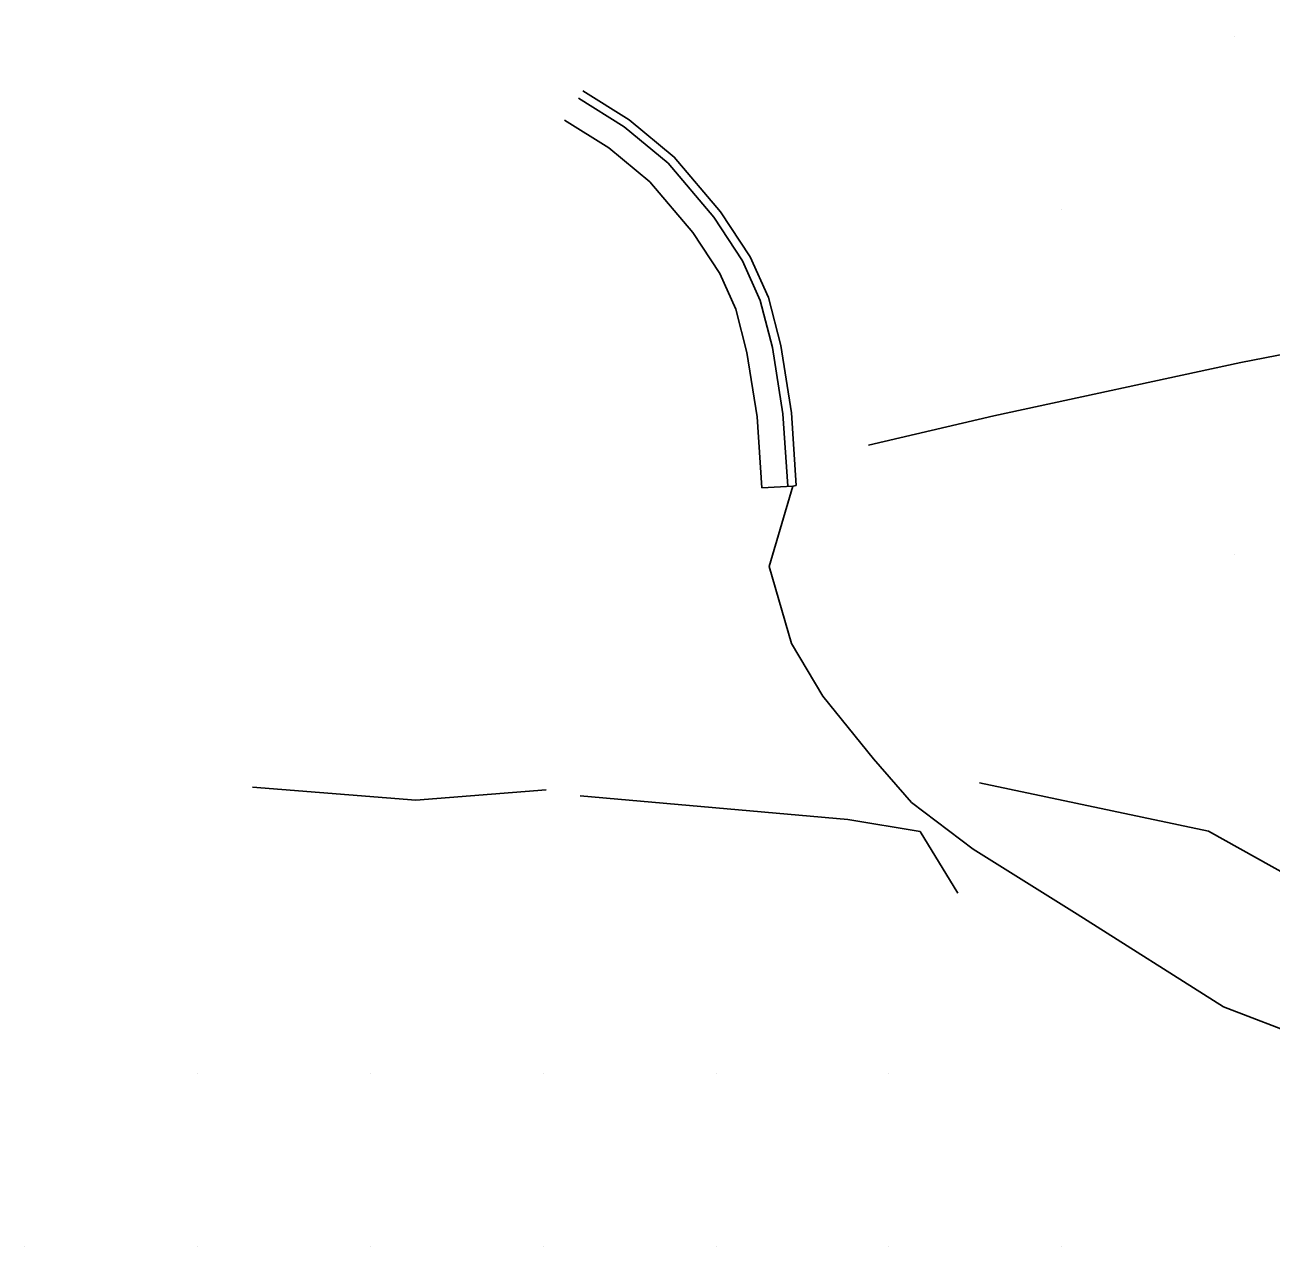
# Model space of a CAD drawing. Extents: x 1762120 to 1766775, y 709485 to 712965.
# Drawn here: x 1766335.3 to 1766407.4, y 710354.9 to 710425.5 of the extents above; entities that cross this region are included whole.
import ezdxf

# ---------------------------------------------------------------- set-up
doc = ezdxf.new("R2010")
doc.units = 0
doc.layers.add('Exist DTM QL2 LIDAR Elevation Point', color=7, linetype='Continuous')
doc.layers.add('PH Exist DTM Breakline', color=7, linetype='Continuous')

msp = doc.modelspace()

# ---------------------------------------------------------------- linework, layer by layer
at = {"layer": 'Exist DTM QL2 LIDAR Elevation Point'}
for p, q in [((1766405.296, 710424.887), (1766405.296, 710424.887)), ((1766395.294, 710414.885), (1766395.294, 710414.885)), ((1766405.296, 710394.883), (1766405.296, 710394.883)), ((1766345.288, 710364.879), (1766345.288, 710364.879)), ((1766355.289, 710364.879), (1766355.289, 710364.879)), ((1766365.29, 710364.879), (1766365.29, 710364.879)), ((1766375.292, 710364.879), (1766375.292, 710364.879)), ((1766385.293, 710364.879), (1766385.293, 710364.879)), ((1766335.286, 710354.878), (1766335.286, 710354.878)), ((1766345.288, 710354.878), (1766345.288, 710354.878)), ((1766355.289, 710354.878), (1766355.289, 710354.878)), ((1766365.29, 710354.878), (1766365.29, 710354.878)), ((1766375.292, 710354.878), (1766375.292, 710354.878)), ((1766385.293, 710354.878), (1766385.293, 710354.878)), ((1766395.294, 710354.878), (1766395.294, 710354.878))]:
    msp.add_line(p, q, dxfattribs=at)
at = {"layer": 'PH Exist DTM Breakline'}
for p, q in [((1766379.729, 710398.848), (1766377.94, 710398.751)), ((1766379.936, 710398.886), (1766379.729, 710398.848))]:
    msp.add_line(p, q, dxfattribs=at)
for points in [[(1766480.728, 710407.588), (1766465.003, 710419.806), (1766464.036, 710422.751), (1766460.337, 710425.541), (1766458.45, 710424.703), (1766450.067, 710421.802), (1766447.278, 710417.012), (1766437.635, 710413.275), (1766421.338, 710409.055), (1766405.667, 710405.997), (1766391.376, 710402.918), (1766384.121, 710401.231)], [(1766379.936, 710398.886), (1766379.652, 710403.088), (1766379.039, 710406.982), (1766378.324, 710409.762), (1766377.262, 710412.126), (1766375.555, 710414.724), (1766372.868, 710417.891), (1766370.261, 710420.049), (1766367.587, 710421.723)], [(1766379.437, 710398.852), (1766379.154, 710403.032), (1766378.549, 710406.88), (1766377.85, 710409.596), (1766376.822, 710411.884), (1766375.154, 710414.423), (1766372.515, 710417.534), (1766369.968, 710419.643), (1766367.322, 710421.299)], [(1766377.94, 710398.751), (1766377.662, 710402.865), (1766377.078, 710406.576), (1766376.429, 710409.098), (1766375.503, 710411.161), (1766373.951, 710413.523), (1766371.456, 710416.463), (1766369.088, 710418.424), (1766366.526, 710420.028)], [(1766379.729, 710398.848), (1766378.374, 710394.198), (1766379.655, 710389.745), (1766381.462, 710386.705), (1766384.398, 710383.077), (1766386.609, 710380.553), (1766390.174, 710377.843), (1766396.195, 710374.09), (1766404.664, 710368.731), (1766414.113, 710365.087), (1766416.246, 710363.833), (1766417.809, 710362.584), (1766418.199, 710362.272)], [(1766348.45, 710381.436), (1766357.914, 710380.682), (1766365.449, 710381.271)], [(1766390.539, 710381.692), (1766403.786, 710378.887), (1766411.126, 710374.798), (1766416.703, 710374.031), (1766425.502, 710370.007), (1766427.879, 710366.374)], [(1766367.419, 710380.928), (1766382.917, 710379.569), (1766387.098, 710378.872), (1766389.294, 710375.291)]]:
    msp.add_lwpolyline(points, dxfattribs=at)

doc.saveas('drawing.dxf')
